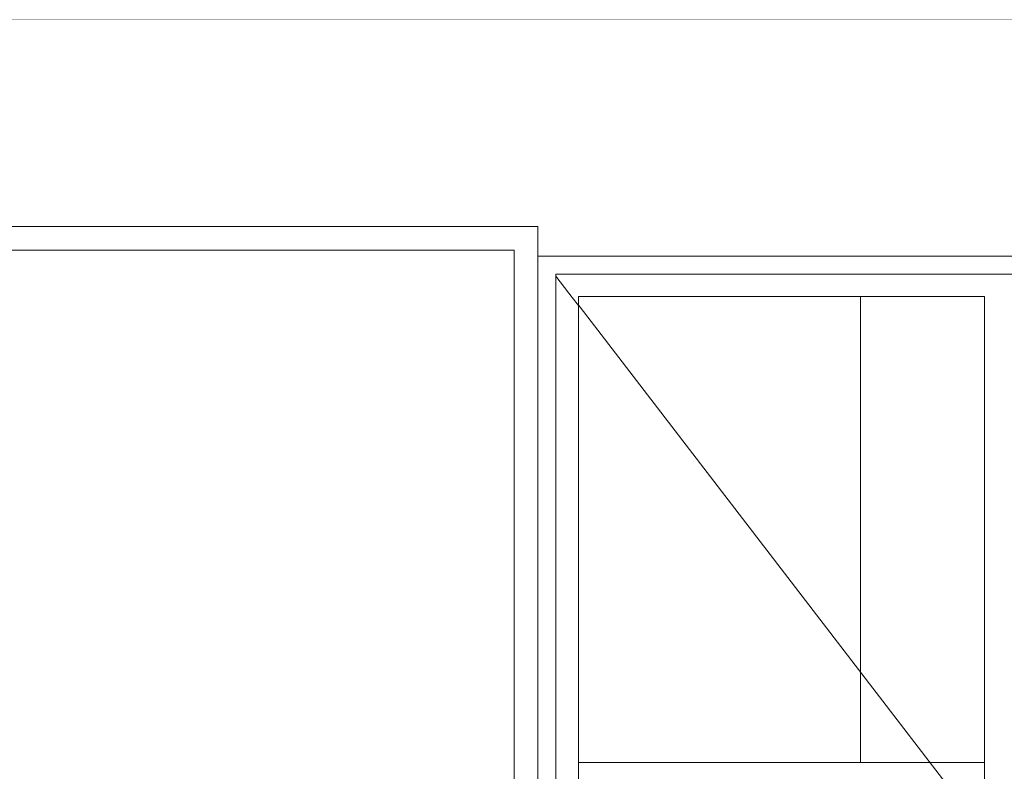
# Model space of a CAD drawing. Header units: millimetres. Extents: x -30280 to 309309, y -17460 to 4378.
# Tile 658 of 1056: x 197459 to 199112, y -8625 to -7363. Entities that reach past the tile are written whole.
import ezdxf

# ---------------------------------------------------------------- set-up
doc = ezdxf.new("R2010")
doc.units = ezdxf.units.MM
doc.header["$MEASUREMENT"] = 0
doc.linetypes.add('Wipeout_Contour', pattern=[1000, 0, -1000])
for name, color, linetype in [('07_CR_Cel Ras pladur', 7, 'Continuous'), ('Nuevo_08_E_Envans secs', 7, 'Continuous'), ('Nuevo_09_EI_Mobiliari general', 7, 'Continuous'), ('Nuevo_Puertas Archicad', 7, 'Continuous'), ('Nuevo_Ventanas Archicad', 7, 'Continuous'), ('Ventanas Archicad', 7, 'Continuous')]:
    doc.layers.add(name, color=color, linetype=linetype)
for name, color, linetype, lineweight in [('07_CR_Cel Ras pladur_Pluma_Nº__1', 7, 'Continuous', 5), ('Nuevo_08_E_Envans secs_Pluma_Nº__47', 7, 'Continuous', 20), ('Nuevo_09_EI_Mobiliari general_Pluma_Nº__1', 7, 'Continuous', 5), ('Nuevo_Ventanas Archicad_Pluma_Nº__1', 7, 'Continuous', 5), ('Ventanas Archicad_Pluma_Nº__1', 7, 'Continuous', 5)]:
    doc.layers.add(name, color=color, linetype=linetype, lineweight=lineweight)
doc.layers.add('Nuevo_Puertas Archicad_Pluma_Nº__3', color=7, linetype='Continuous', lineweight=5, true_color=0xa4a4a4)
doc.layers.add('Ventanas Archicad_Pluma_Nº__3', color=7, linetype='Continuous', lineweight=5, true_color=0xa4a4a4)

# ---------------------------------------------------------------- blocks, each defined once
blk = doc.blocks.new('Elem Sección_63_5', base_point=(181934.4, -13460))
at = {"layer": '07_CR_Cel Ras pladur_Pluma_Nº__1', "color": 7, "linetype": 'Continuous', "lineweight": 5}
blk.add_line((200724.7, -7363), (174054.8, -7363), dxfattribs=at)
blk = doc.blocks.new('Elem Sección_76_5', base_point=(181934.4, -13460))
at = {"layer": 'Ventanas Archicad_Pluma_Nº__1', "color": 7, "linetype": 'Continuous', "lineweight": 5}
for p, q in [((198920.8, -8106.2), (198920.8, -7828)), ((198945.8, -8075.8), (198945.8, -7828)), ((198922.3, -8074.3), (198920.8, -8075.8)), ((198927.3, -8073), (198922.3, -8074.3)), ((198939.3, -8073), (198927.3, -8073)), ((198944.3, -8074.3), (198939.3, -8073)), ((198948, -8078), (198944.3, -8074.3)), ((198949.3, -8083), (198948, -8078)), ((198949.3, -8137), (198949.3, -8083)), ((198921.6, -8103.2), (198926.6, -8098.3)), ((198926.6, -8098.3), (198933.3, -8096.5)), ((198928.1, -8101), (198933.3, -8099.6)), ((198933.3, -8096.5), (198940.1, -8098.3)), ((198933.3, -8099.6), (198938.5, -8101)), ((198940.1, -8098.3), (198945, -8103.2)), ((198919.8, -8110), (198921.6, -8103.2)), ((198919.8, -8214), (198919.8, -8110)), ((198922.8, -8110.4), (198924.3, -8104.8)), ((198922.8, -8213.1), (198922.8, -8110.4)), ((198924.3, -8104.8), (198928.1, -8101)), ((198938.5, -8101), (198942.3, -8104.8)), ((198942.3, -8104.8), (198943.8, -8110.4)), ((198943.8, -8110.4), (198943.8, -8213.1)), ((198945, -8103.2), (198946.8, -8110)), ((198946.8, -8110), (198946.8, -8214)), ((198946.8, -8143.1), (198948, -8142)), ((198948, -8142), (198949.3, -8137)), ((198921.8, -8217), (198919.8, -8214)), ((198920.8, -8610), (198920.8, -8215.5)), ((198923.7, -8214.4), (198922.8, -8213.1)), ((198933.3, -8216.9), (198923.7, -8214.4)), ((198943, -8214.4), (198933.3, -8216.9)), ((198943.8, -8213.1), (198943, -8214.4)), ((198946.8, -8214), (198944.8, -8217)), ((198945.8, -8610), (198945.8, -8215.5)), ((198933.3, -8220), (198921.8, -8217)), ((198944.8, -8217), (198933.3, -8220))]:
    blk.add_line(p, q, dxfattribs=at)
at = {"layer": 'Ventanas Archicad_Pluma_Nº__3', "color": 253, "linetype": 'Continuous', "lineweight": 5, "true_color": 0xa4a4a4}
for p, q in [((199079.4, -7994.2), (198947.4, -8077.4)), ((199079.4, -8225.7), (198947.4, -8142.5))]:
    blk.add_line(p, q, dxfattribs=at)
blk = doc.blocks.new('Elem Sección_202_5', base_point=(181934.4, -13460))
at = {"color": 254, "linetype": 'Wipeout_Contour', "lineweight": 0, "ltscale": 1187649.372641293}
blk.add_wipeout([(199896.6, -7363), (195159.5, -7363), (195159.5, -7710), (198329.4, -7710), (198329.4, -7760), (199896.6, -7760)], dxfattribs=at).dxf.layer = 'Nuevo_08_E_Envans secs'
blk = doc.blocks.new('Elem Sección_203_5', base_point=(181934.4, -13460))
at = {"color": 254, "linetype": 'Wipeout_Contour', "lineweight": 0, "ltscale": 794168.257731}
blk.add_wipeout([(198329.4, -9808), (198359.4, -9808), (198359.4, -7790), (198329.4, -7790)], dxfattribs=at).dxf.layer = 'Nuevo_Puertas Archicad'
at = {"color": 254, "linetype": 'Wipeout_Contour', "lineweight": 0, "ltscale": 800442.05586}
blk.add_wipeout([(199899.4, -9808), (199929.4, -9808), (199929.4, -7790), (199899.4, -7790)], dxfattribs=at).dxf.layer = 'Nuevo_Puertas Archicad'
at = {"color": 254, "linetype": 'Wipeout_Contour', "lineweight": 0, "ltscale": 797403.312985}
blk.add_wipeout([(199129.4, -9760), (199179.4, -9760), (199179.4, -7828), (199129.4, -7828)], dxfattribs=at).dxf.layer = 'Nuevo_Puertas Archicad'
at = {"color": 254, "linetype": 'Wipeout_Contour', "lineweight": 0, "ltscale": 1195688.183777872}
blk.add_wipeout([(199899.4, -7790), (199929.4, -7790), (199929.4, -7760), (198329.4, -7760), (198329.4, -7790), (198359.4, -7790)], dxfattribs=at).dxf.layer = 'Nuevo_Puertas Archicad'
at = {"color": 254, "linetype": 'Wipeout_Contour', "lineweight": 0, "ltscale": 794302.382741}
blk.add_wipeout([(198397.4, -7828), (198359.4, -7828), (198359.4, -9760), (198397.4, -9760)], dxfattribs=at).dxf.layer = 'Nuevo_Puertas Archicad'
at = {"color": 254, "linetype": 'Wipeout_Contour', "lineweight": 0, "ltscale": 800304.46251}
blk.add_wipeout([(199861.4, -9760), (199899.4, -9760), (199899.4, -7828), (199861.4, -7828)], dxfattribs=at).dxf.layer = 'Nuevo_Puertas Archicad'
at = {"layer": 'Nuevo_Puertas Archicad_Pluma_Nº__3', "color": 253, "linetype": 'Continuous', "lineweight": 5, "true_color": 0xa4a4a4}
for p, q in [((199896.6, -7760), (198329.4, -7760)), ((199929.4, -7760), (199896.6, -7760)), ((199929.4, -7790), (199929.4, -7760)), ((199929.4, -9808), (199929.4, -7790))]:
    blk.add_line(p, q, dxfattribs=at)
at = {"color": 254, "linetype": 'Wipeout_Contour', "lineweight": 0, "ltscale": 1198016.671223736}
blk.add_wipeout([(199899.4, -7790), (199129.4, -7790), (199129.4, -7828), (199179.4, -7828), (199861.4, -7828), (199899.4, -7828)], dxfattribs=at).dxf.layer = 'Nuevo_Puertas Archicad'
at = {"color": 254, "linetype": 'Wipeout_Contour', "lineweight": 0, "ltscale": 1198534.692102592}
blk.add_wipeout([(199179.4, -9760), (199129.4, -9760), (199129.4, -9808), (199899.4, -9808), (199899.4, -9760), (199861.4, -9760)], dxfattribs=at).dxf.layer = 'Nuevo_Puertas Archicad'
at = {"layer": 'Nuevo_Puertas Archicad_Pluma_Nº__3', "color": 253, "linetype": 'Continuous', "lineweight": 5, "true_color": 0xa4a4a4}
blk.add_line((199899.4, -7790), (199899.4, -9808), dxfattribs=at)
at = {"color": 254, "linetype": 'Wipeout_Contour', "lineweight": 0, "ltscale": 797203.510063}
blk.add_wipeout([(199129.4, -9760), (199129.4, -7828), (199079.4, -7828), (199079.4, -9760)], dxfattribs=at).dxf.layer = 'Nuevo_Puertas Archicad'
at = {"color": 254, "linetype": 'Wipeout_Contour', "lineweight": 0, "ltscale": 798865.875794}
blk.add_wipeout([(199861.4, -9760), (199861.4, -7828), (199179.4, -7828), (199179.4, -9760)], dxfattribs=at).dxf.layer = 'Nuevo_Puertas Archicad'
at = {"layer": 'Nuevo_Puertas Archicad_Pluma_Nº__3', "color": 253, "linetype": 'Continuous', "lineweight": 5, "true_color": 0xa4a4a4}
for p, q in [((199179.4, -7828), (199179.4, -9760)), ((199861.4, -7828), (199179.4, -7828)), ((199861.4, -9760), (199861.4, -7828)), ((199179.4, -9760), (199861.4, -9760))]:
    blk.add_line(p, q, dxfattribs=at)
at = {"color": 254, "linetype": 'Wipeout_Contour', "lineweight": 0, "ltscale": 1193376.275167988}
blk.add_wipeout([(199129.4, -7790), (198359.4, -7790), (198359.4, -7828), (198397.4, -7828), (199079.4, -7828), (199129.4, -7828)], dxfattribs=at).dxf.layer = 'Nuevo_Puertas Archicad'
at = {"color": 254, "linetype": 'Wipeout_Contour', "lineweight": 0, "ltscale": 1193896.309378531}
blk.add_wipeout([(198359.4, -9808), (199129.4, -9808), (199129.4, -9760), (199079.4, -9760), (198397.4, -9760), (198359.4, -9760)], dxfattribs=at).dxf.layer = 'Nuevo_Puertas Archicad'
at = {"layer": 'Nuevo_Puertas Archicad_Pluma_Nº__3', "color": 253, "linetype": 'Continuous', "lineweight": 5, "true_color": 0xa4a4a4}
for p, q in [((198359.4, -9808), (198359.4, -7790)), ((198359.4, -7790), (199899.4, -7790)), ((199129.4, -7790), (199129.4, -9808)), ((199899.4, -7793.6), (199129.4, -8794)), ((199899.4, -9794.4), (199129.4, -8794))]:
    blk.add_line(p, q, dxfattribs=at)
at = {"color": 254, "linetype": 'Wipeout_Contour', "lineweight": 0, "ltscale": 795740.958123}
blk.add_wipeout([(198397.4, -9760), (199079.4, -9760), (199079.4, -7828), (198397.4, -7828)], dxfattribs=at).dxf.layer = 'Nuevo_Puertas Archicad'
at = {"layer": 'Nuevo_Puertas Archicad_Pluma_Nº__3', "color": 253, "linetype": 'Continuous', "lineweight": 5, "true_color": 0xa4a4a4}
for p, q in [((198359.4, -7793.6), (199129.4, -8794)), ((198397.4, -9760), (198397.4, -7828)), ((198397.4, -7828), (199079.4, -7828)), ((199079.4, -7828), (199079.4, -9760)), ((198359.4, -9794.4), (199129.4, -8794)), ((199079.4, -9760), (198397.4, -9760))]:
    blk.add_line(p, q, dxfattribs=at)
blk = doc.blocks.new('Elem Sección_204_5', base_point=(181934.4, -13460))
at = {"layer": 'Nuevo_09_EI_Mobiliari general_Pluma_Nº__1', "color": 7, "linetype": 'Continuous', "lineweight": 5}
for p, q in [((196070.3, -8610), (198289.4, -8610)), ((198397.4, -8610), (199079.4, -8610))]:
    blk.add_line(p, q, dxfattribs=at)
blk = doc.blocks.new('Elem Sección_344_5', base_point=(181934.4, -13460))
at = {"layer": 'Nuevo_08_E_Envans secs_Pluma_Nº__47', "color": 7, "linetype": 'Continuous', "lineweight": 20}
for p, q in [((198870.8, -7828), (198870.8, -8610)), ((198870.8, -8640), (198870.8, -8763.7)), ((198870.8, -9104.8), (198870.8, -9118.3)), ((198870.8, -9131.1), (198870.8, -9159.2)), ((198870.8, -9215), (198870.8, -9221.6)), ((198870.8, -9243.2), (198870.8, -9301.2)), ((198870.8, -9313.2), (198870.8, -9473.9)), ((198870.8, -9483.9), (198870.8, -9557.5))]:
    blk.add_line(p, q, dxfattribs=at)
blk = doc.blocks.new('Elem Sección_346_5', base_point=(181934.4, -13460))
at = {"color": 254, "linetype": 'Wipeout_Contour', "lineweight": 0, "ltscale": 794020.53446}
blk.add_wipeout([(198329.4, -7750), (198289.4, -7750), (198289.4, -9760), (198329.4, -9760)], dxfattribs=at).dxf.layer = 'Nuevo_Ventanas Archicad'
at = {"color": 254, "linetype": 'Wipeout_Contour', "lineweight": 0, "ltscale": 1181379.093441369}
blk.add_wipeout([(195159.5, -7750), (195199.5, -7750), (198289.4, -7750), (198329.4, -7750), (198329.4, -7710), (195159.5, -7710)], dxfattribs=at).dxf.layer = 'Nuevo_Ventanas Archicad'
at = {"layer": 'Nuevo_Ventanas Archicad_Pluma_Nº__1', "color": 7, "linetype": 'Continuous', "lineweight": 5}
for p, q in [((195159.5, -7710), (198329.4, -7710)), ((198329.4, -7710), (198329.4, -7750)), ((198329.4, -7750), (198329.4, -9760))]:
    blk.add_line(p, q, dxfattribs=at)
at = {"color": 254, "linetype": 'Wipeout_Contour', "lineweight": 0, "ltscale": 787766.848115}
blk.add_wipeout([(195199.5, -9760), (198289.4, -9760), (198289.4, -7750), (195199.5, -7750)], dxfattribs=at).dxf.layer = 'Nuevo_Ventanas Archicad'
at = {"layer": 'Nuevo_Ventanas Archicad_Pluma_Nº__1', "color": 7, "linetype": 'Continuous', "lineweight": 5}
for p, q in [((198289.4, -7750), (195199.5, -7750)), ((198289.4, -9760), (198289.4, -7750))]:
    blk.add_line(p, q, dxfattribs=at)

msp = doc.modelspace()

# ---------------------------------------------------------------- block references
at = {"layer": '07_CR_Cel Ras pladur', "lineweight": 0}
msp.add_blockref('Elem Sección_63_5', (181934.4, -13460), dxfattribs=at)

# ---------------------------------------------------------------- next in the draw order: block references
at = {"layer": 'Ventanas Archicad', "lineweight": 0}
msp.add_blockref('Elem Sección_76_5', (181934.4, -13460), dxfattribs=at)

# ---------------------------------------------------------------- next in the draw order: block references
at = {"layer": 'Nuevo_08_E_Envans secs', "lineweight": 0}
msp.add_blockref('Elem Sección_202_5', (181934.4, -13460), dxfattribs=at)

# ---------------------------------------------------------------- next in the draw order: block references
at = {"layer": 'Nuevo_Puertas Archicad', "lineweight": 0}
msp.add_blockref('Elem Sección_203_5', (181934.4, -13460), dxfattribs=at)

# ---------------------------------------------------------------- next in the draw order: block references
at = {"layer": 'Nuevo_08_E_Envans secs', "lineweight": 0}
msp.add_blockref('Elem Sección_344_5', (181934.4, -13460), dxfattribs=at)
at = {"layer": 'Nuevo_09_EI_Mobiliari general', "lineweight": 0}
msp.add_blockref('Elem Sección_204_5', (181934.4, -13460), dxfattribs=at)

# ---------------------------------------------------------------- next in the draw order: block references
at = {"layer": 'Nuevo_Ventanas Archicad', "lineweight": 0}
msp.add_blockref('Elem Sección_346_5', (181934.4, -13460), dxfattribs=at)

doc.saveas('drawing.dxf')
